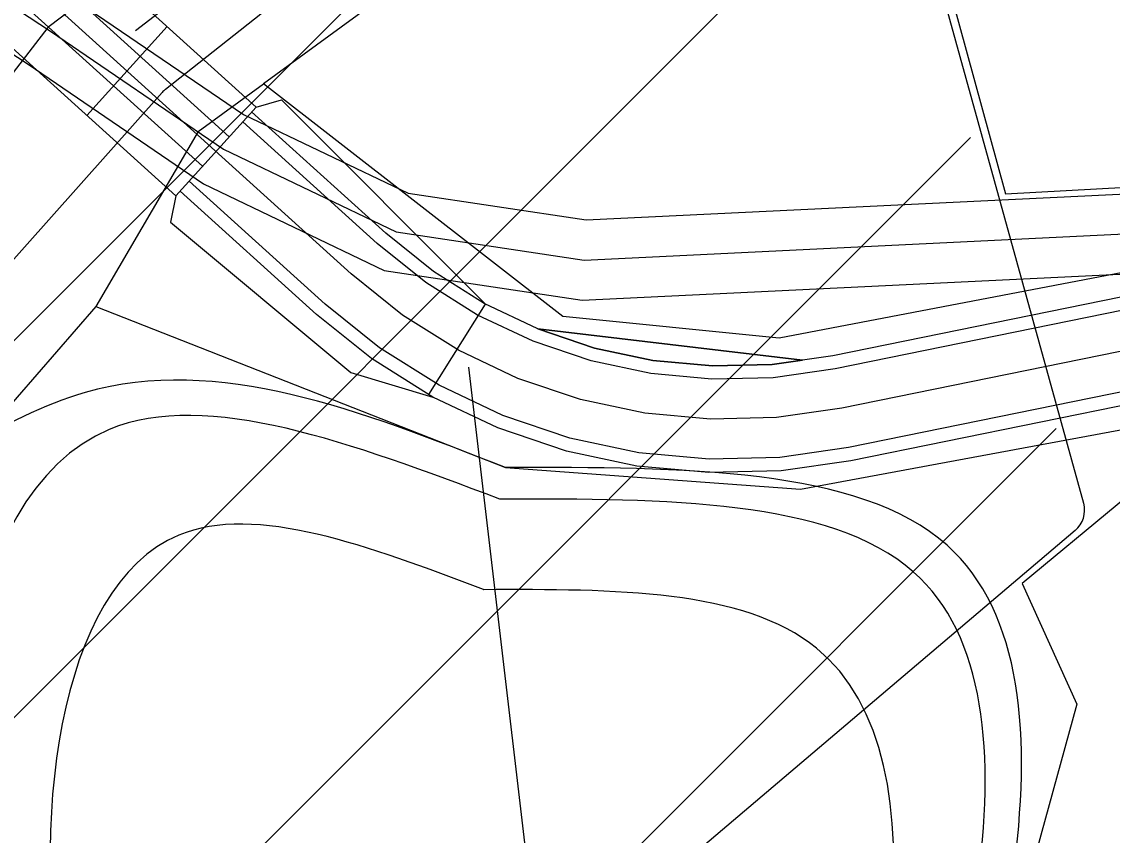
# Model space of a CAD drawing. Extents: x -510185 to -506993, y -1126306 to -1123642.
# Drawn here: x -508826.54 to -508785.61, y -1125103.73 to -1125073.21 of the extents above; entities that cross this region are included whole.
import ezdxf

# ---------------------------------------------------------------- set-up
doc = ezdxf.new("R2010")
doc.units = 0
for name, color, linetype in [('nadrze', 7, 'Continuous'), ('navrh', 7, 'Continuous'), ('parcelni hranice', 7, 'Continuous'), ('telefonica', 7, 'Continuous'), ('u_cesta20', 7, 'Continuous'), ('u_osa20', 7, 'Continuous'), ('u_soutok', 7, 'Continuous'), ('u_stávající', 7, 'Continuous'), ('u_Telefonica', 7, 'Continuous'), ('u_tok Luha', 7, 'Continuous'), ('u_vysadba', 7, 'Continuous')]:
    doc.layers.add(name, color=color, linetype=linetype)

msp = doc.modelspace()

# ---------------------------------------------------------------- linework, layer by layer
at = {"layer": 'nadrze'}
msp.add_line((-508809.195, -1125094.52), (-508809.207, -1125094.518), dxfattribs=at)
for points in [[(-508808.39, -1125089.94), (-508824.165, -1125087.125), (-508828.765, -1125089.18)], [(-508808.601, -1125091.121), (-508823.258, -1125088.506), (-508828.629, -1125111.213), (-508815.416, -1125129.671), (-508797.567, -1125127.123), (-508794.798, -1125121.28), (-508793.079, -1125093.849), (-508808.598, -1125091.122)], [(-508830.053, -1125091.654), (-508829.923, -1125111.468), (-508815.968, -1125130.962), (-508796.759, -1125128.22), (-508793.615, -1125121.585), (-508791.814, -1125092.853), (-508808.39, -1125089.94)], [(-508809.207, -1125094.518), (-508820.652, -1125092.475), (-508824.911, -1125110.481), (-508814.392, -1125124.498), (-508801.404, -1125124.372), (-508798.2, -1125120.402), (-508796.715, -1125096.713), (-508809.195, -1125094.52)]]:
    msp.add_spline(points, degree=3, dxfattribs=at)
at = {"layer": 'navrh'}
msp.add_line((-508809.771, -1125086.168), (-508805.039, -1125126.484), dxfattribs=at)
at = {"layer": 'parcelni hranice'}
for p, q in [((-508776.68, -1125045.76), (-508817.47, -1125075.54)), ((-508821.79, -1125070.55), (-508825.56, -1125073.43)), ((-508825.56, -1125073.43), (-508827.48, -1125075.9)), ((-508743, -1125074.55), (-508798.12, -1125085.08)), ((-508819.92, -1125077.33), (-508817.47, -1125075.54)), ((-508806.23, -1125084.27), (-508817.47, -1125075.54)), ((-508819.92, -1125077.33), (-508823.76, -1125083.89)), ((-508797.31, -1125090.75), (-508734.62, -1125079.14)), ((-508823.76, -1125083.89), (-508834.66, -1125096.43)), ((-508823.76, -1125083.89), (-508808.39, -1125089.94)), ((-508798.12, -1125085.08), (-508806.23, -1125084.27)), ((-508808.39, -1125089.94), (-508797.31, -1125090.75))]:
    msp.add_line(p, q, dxfattribs=at)
at = {"layer": 'telefonica'}
for points in [[(-508883.185, -1125073.447), (-508848.286, -1125060.66), (-508845.68, -1125060.257), (-508841.863, -1125061.004), (-508824.636, -1125072.313), (-508818.221, -1125076.685), (-508812.045, -1125079.64), (-508805.354, -1125080.645), (-508779.879, -1125079.414), (-508772.406, -1125078.587), (-508743.292, -1125072.502), (-508731.622, -1125071.606), (-508723.831, -1125072.187), (-508714.778, -1125074.96), (-508697.812, -1125083.241), (-508675.128, -1125097.891), (-508648.631, -1125118.002), (-508613.071, -1125147.175)], [(-508920.837, -1125089.733), (-508882.175, -1125076.273), (-508847.534, -1125063.58), (-508845.74, -1125063.303), (-508843.017, -1125063.836), (-508826.304, -1125074.807), (-508819.721, -1125079.293), (-508812.935, -1125082.54), (-508805.506, -1125083.655), (-508779.641, -1125082.406), (-508771.934, -1125081.553), (-508742.868, -1125075.478), (-508731.618, -1125074.614), (-508724.389, -1125075.153), (-508715.882, -1125077.76), (-508699.288, -1125085.859), (-508676.852, -1125100.349), (-508650.489, -1125120.358), (-508615.009, -1125149.465), (-508589.407, -1125171.821)]]:
    msp.add_lwpolyline(points, dxfattribs=at)
at = {"layer": 'u_cesta20'}
for p, q in [((-508824.423, -1125070.373), (-508817.748, -1125076.41)), ((-508825.429, -1125071.486), (-508818.754, -1125077.523)), ((-508826.436, -1125072.598), (-508819.76, -1125078.635)), ((-508827.442, -1125073.711), (-508820.766, -1125079.748)), ((-508824.104, -1125076.729), (-508821.086, -1125073.392)), ((-508820.766, -1125079.748), (-508817.748, -1125076.41)), ((-508811.261, -1125087.2), (-508809.134, -1125083.804)), ((-508807.167, -1125084.737), (-508797.241, -1125085.904))]:
    msp.add_line(p, q, dxfattribs=at)
for points in [[(-508708.196, -1125079.686), (-508712.717, -1125077.9), (-508717.363, -1125076.466), (-508722.105, -1125075.393), (-508726.915, -1125074.688), (-508731.766, -1125074.355), (-508736.627, -1125074.396), (-508741.471, -1125074.81), (-508746.231, -1125075.59), (-508796.103, -1125085.741), (-508798.38, -1125086.067), (-508800.62, -1125086.123), (-508802.851, -1125085.918), (-508805.044, -1125085.454), (-508807.167, -1125084.737), (-508809.191, -1125083.777), (-508811.09, -1125082.587), (-508812.883, -1125081.147), (-508817.916, -1125076.596)], [(-508708.397, -1125080.144), (-508712.883, -1125078.372), (-508717.492, -1125076.949), (-508722.196, -1125075.885), (-508726.969, -1125075.186), (-508731.781, -1125074.855), (-508736.604, -1125074.896), (-508741.409, -1125075.307), (-508746.141, -1125076.082), (-508796.018, -1125086.233), (-508798.338, -1125086.566), (-508800.636, -1125086.624), (-508802.926, -1125086.413), (-508805.176, -1125085.937), (-508807.354, -1125085.201), (-508809.432, -1125084.216), (-508811.381, -1125082.995), (-508813.208, -1125081.527), (-508818.251, -1125076.966)], [(-508817.748, -1125076.41), (-508816.799, -1125076.143), (-508809.134, -1125083.804)], [(-508709.607, -1125082.892), (-508713.878, -1125081.204), (-508718.266, -1125079.85), (-508722.745, -1125078.836), (-508727.289, -1125078.171), (-508731.871, -1125077.856), (-508736.463, -1125077.895), (-508741.039, -1125078.286), (-508745.599, -1125079.033), (-508795.506, -1125089.191), (-508798.086, -1125089.56), (-508800.736, -1125089.627), (-508803.376, -1125089.385), (-508805.969, -1125088.835), (-508808.481, -1125087.987), (-508810.876, -1125086.851), (-508813.122, -1125085.444), (-508815.155, -1125083.811), (-508820.263, -1125079.191)], [(-508709.809, -1125083.35), (-508714.044, -1125081.676), (-508718.395, -1125080.333), (-508722.837, -1125079.328), (-508727.343, -1125078.668), (-508731.886, -1125078.356), (-508736.44, -1125078.395), (-508740.977, -1125078.783), (-508745.509, -1125079.525), (-508795.42, -1125089.683), (-508798.044, -1125090.059), (-508800.753, -1125090.128), (-508803.451, -1125089.88), (-508806.102, -1125089.318), (-508808.669, -1125088.451), (-508811.117, -1125087.291), (-508813.413, -1125085.852), (-508815.479, -1125084.192), (-508820.599, -1125079.562)], [(-508820.766, -1125079.748), (-508820.966, -1125080.735), (-508814.194, -1125086.369), (-508811.117, -1125087.291)]]:
    msp.add_lwpolyline(points, dxfattribs=at)
msp.add_lwpolyline([(-508807.167, -1125084.737), (-508805.044, -1125085.454), (-508802.851, -1125085.918), (-508800.62, -1125086.123), (-508798.38, -1125086.067), (-508797.241, -1125085.904)], close=True, dxfattribs=at)
at = {"layer": 'u_osa20'}
msp.add_lwpolyline([(-508709.002, -1125081.518), (-508713.381, -1125079.788), (-508717.879, -1125078.399), (-508722.471, -1125077.361), (-508727.129, -1125076.678), (-508731.826, -1125076.356), (-508736.533, -1125076.395), (-508741.224, -1125076.797), (-508745.87, -1125077.557), (-508795.762, -1125087.712), (-508798.212, -1125088.063), (-508800.686, -1125088.126), (-508803.151, -1125087.899), (-508805.573, -1125087.386), (-508807.918, -1125086.594), (-508810.154, -1125085.534), (-508812.252, -1125084.219), (-508814.181, -1125082.669), (-508845.409, -1125054.429)], dxfattribs=at)
at = {"layer": 'u_soutok'}
msp.add_line((-508822.269, -1125073.539), (-508821.251, -1125072.75), dxfattribs=at)
at = {"layer": 'u_stávající'}
for p, q in [((-508864.115, -1125122.45), (-508715.192, -1124973.527)), ((-508858.389, -1125130.866), (-508716.613, -1124989.09)), ((-508793.369, -1125067.141), (-508786.686, -1125091.274)), ((-508852.663, -1125139.282), (-508790.937, -1125077.556)), ((-508846.937, -1125147.698), (-508787.716, -1125088.477)), ((-508787.003, -1125092.304), (-508804.07, -1125106.774))]:
    msp.add_line(p, q, dxfattribs=at)
msp.add_arc((-508787.649, -1125091.541), 1, 310.2921, 15.4786, dxfattribs=at)
at = {"layer": 'u_Telefonica'}
msp.add_line((-508825.47, -1125073.56), (-508818.971, -1125077.989), dxfattribs=at)
msp.add_line((-508825.47, -1125073.56), (-508818.971, -1125077.989), dxfattribs=at)
msp.add_lwpolyline([(-508921.34, -1125088.32), (-508882.68, -1125074.86), (-508847.91, -1125062.12), (-508845.71, -1125061.78), (-508842.44, -1125062.42), (-508825.47, -1125073.56), (-508818.971, -1125077.989), (-508812.49, -1125081.09), (-508805.43, -1125082.15), (-508779.76, -1125080.91), (-508772.17, -1125080.07), (-508743.08, -1125073.99), (-508731.62, -1125073.11), (-508724.11, -1125073.67), (-508715.33, -1125076.36), (-508698.55, -1125084.55), (-508675.99, -1125099.12), (-508649.56, -1125119.18), (-508614.04, -1125148.32)], dxfattribs=at)
msp.add_lwpolyline([(-508921.34, -1125088.32), (-508882.68, -1125074.86), (-508847.91, -1125062.12), (-508845.71, -1125061.78), (-508842.44, -1125062.42), (-508825.47, -1125073.56), (-508818.971, -1125077.989), (-508812.49, -1125081.09), (-508805.43, -1125082.15), (-508779.76, -1125080.91), (-508772.17, -1125080.07), (-508743.08, -1125073.99), (-508731.62, -1125073.11), (-508724.11, -1125073.67), (-508715.33, -1125076.36), (-508698.55, -1125084.55), (-508675.99, -1125099.12), (-508649.56, -1125119.18), (-508614.04, -1125148.32)], dxfattribs=at)
msp.add_lwpolyline([(-508921.34, -1125088.32), (-508882.68, -1125074.86), (-508847.91, -1125062.12), (-508845.71, -1125061.78), (-508842.44, -1125062.42), (-508825.47, -1125073.56), (-508818.971, -1125077.989), (-508812.49, -1125081.09), (-508805.43, -1125082.15), (-508779.76, -1125080.91), (-508772.17, -1125080.07), (-508743.08, -1125073.99), (-508731.62, -1125073.11), (-508724.11, -1125073.67), (-508715.33, -1125076.36), (-508698.55, -1125084.55), (-508675.99, -1125099.12), (-508649.56, -1125119.18), (-508614.04, -1125148.32)], dxfattribs=at)
msp.add_lwpolyline([(-508921.34, -1125088.32), (-508882.68, -1125074.86), (-508847.91, -1125062.12), (-508845.71, -1125061.78), (-508842.44, -1125062.42), (-508825.47, -1125073.56), (-508818.971, -1125077.989), (-508812.49, -1125081.09), (-508805.43, -1125082.15), (-508779.76, -1125080.91), (-508772.17, -1125080.07), (-508743.08, -1125073.99), (-508731.62, -1125073.11), (-508724.11, -1125073.67), (-508715.33, -1125076.36), (-508698.55, -1125084.55), (-508675.99, -1125099.12), (-508649.56, -1125119.18), (-508614.04, -1125148.32)], dxfattribs=at)
at = {"layer": 'u_tok Luha'}
for p, q in [((-508821.151, -1125075.745), (-508781.57, -1125044.373)), ((-508836.821, -1125093.325), (-508821.276, -1125075.864))]:
    msp.add_line(p, q, dxfattribs=at)
msp.add_arc((-508820.53, -1125076.528), 1, 128.4003, 138.3249, dxfattribs=at)
at = {"layer": 'u_vysadba'}
msp.add_lwpolyline([(-508779.942, -1125053.731), (-508793.116, -1125066.905), (-508789.617, -1125079.668), (-508774.59, -1125078.845)], dxfattribs=at)
msp.add_lwpolyline([(-508647.991, -1125129.69), (-508683.192, -1125102.312), (-508704.189, -1125089.137), (-508717.775, -1125082.962), (-508733.831, -1125080.08), (-508778.295, -1125085.432), (-508788.999, -1125094.283), (-508786.941, -1125098.812), (-508793.116, -1125121.25), (-508758.945, -1125135.659), (-508749.888, -1125150.275), (-508745.153, -1125170.242), (-508752.358, -1125189.798), (-508767.797, -1125207.913), (-508752.358, -1125197.827), (-508746.182, -1125195.974)], close=True, dxfattribs=at)

doc.saveas('drawing.dxf')
